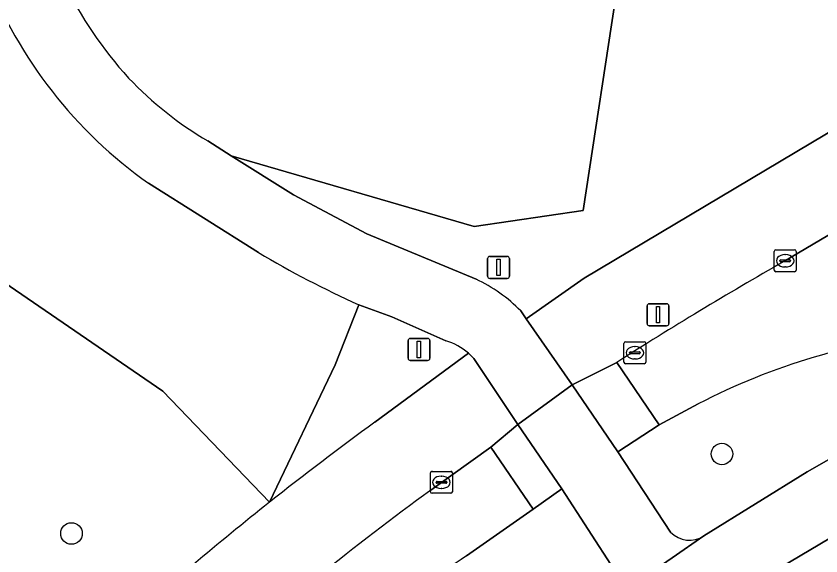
# Model space of a CAD drawing. Extents: x 155275 to 156265, y 382654 to 383635.
# Drawn here: x 155701.32 to 155737.96, y 383160.47 to 383185.04 of the extents above; entities that cross this region are included whole.
import ezdxf

# ---------------------------------------------------------------- set-up
doc = ezdxf.new("R2010")
doc.units = 0
for name, color, linetype in [('IMGEO_Berm_groen', 7, 'Continuous'), ('IMGEO_Boom', 7, 'Continuous'), ('IMGEO_Fietspad_gesloten', 7, 'Continuous'), ('IMGEO_Gemengd_bos', 7, 'Continuous'), ('IMGEO_Groenvoorziening', 7, 'Continuous'), ('IMGEO_Kolk', 7, 'Continuous'), ('IMGEO_Lichtmast', 7, 'Continuous'), ('IMGEO_Loofbos', 7, 'Continuous'), ('IMGEO_Rijbaan_lokaal_gesloten', 7, 'Continuous'), ('IMGEO_Verkeersbordpaal', 7, 'Continuous'), ('IMGEO_Voetpad_open', 7, 'Continuous')]:
    doc.layers.add(name, color=color, linetype=linetype)

msp = doc.modelspace()

# ---------------------------------------------------------------- linework, layer by layer
at = {"layer": 'IMGEO_Berm_groen'}
for points in [[(155732.625, 383161.384), (155737.33, 383164.295), (155746.768, 383169.687)], [(155732.364, 383167.39), (155730.587, 383166.445), (155728.709, 383165.209), (155731.113, 383161.55)], [(155748.833, 383167.37), (155746.38, 383166.026), (155736.122, 383159.946), (155734.364, 383158.688)], [(155728.554, 383159.826), (155726.162, 383163.532), (155724.848, 383162.608), (155721.816, 383160.475)]]:
    msp.add_lwpolyline(points, dxfattribs=at)
for centre, radius, start, end in [((155746.226, 383140.62), 30.146, 95.6996, 117.3756), ((155731.969, 383162.382), 1.194, 224.1564, 303.313), ((155749.774, 383119.802), 49.355, 124.5035, 134.9576)]:
    msp.add_arc(centre, radius, start, end, dxfattribs=at)
at = {"layer": 'IMGEO_Boom'}
for centre in [(155733.449, 383165.115), (155703.837, 383161.495)]:
    msp.add_circle(centre, 0.489, dxfattribs=at)
at = {"layer": 'IMGEO_Fietspad_gesloten'}
for points in [[(155722.257, 383173.065), (155717.284, 383175.138), (155713.945, 383176.906), (155711.113, 383178.69), (155710.048, 383179.361)], [(155707.347, 383177.433), (155712.346, 383174.287)], [(155716.917, 383171.91), (155718.421, 383171.351), (155720.873, 383170.27)], [(155721.907, 383169.697), (155722.149, 383169.453), (155724.151, 383166.452), (155726.633, 383168.257), (155724.536, 383171.272), (155724.288, 383171.628)], [(155728.709, 383165.209), (155726.633, 383168.257), (155724.151, 383166.452), (155726.162, 383163.532), (155728.554, 383159.826)], [(155731.113, 383161.55), (155728.709, 383165.209)], [(155728.121, 383158.274), (155731.183, 383160.388), (155732.625, 383161.384)]]:
    msp.add_lwpolyline(points, dxfattribs=at)
msp.add_lwpolyline([(155734.364, 383158.688), (155736.122, 383159.946), (155746.38, 383166.026), (155748.833, 383167.37), (155754.161, 383169.392), (155752.458, 383171.919), (155746.768, 383169.687), (155737.33, 383164.295), (155732.625, 383161.384), (155731.183, 383160.388), (155728.121, 383158.274), (155725.286, 383156.112), (155721.101, 383152.757), (155713.276, 383146.158), (155713.119, 383146.004), (155709.446, 383142.395), (155711.139, 383139.825), (155715.259, 383143.736), (155717.169, 383145.467), (155724.569, 383151.507), (155729.564, 383155.479), (155729.772, 383155.623), (155731.403, 383156.712)], close=True, dxfattribs=at)
for centre, radius, start, end in [((155720.048, 383194.637), 18.42, 189.5816, 222.3603), ((155719.407, 383194.478), 20.88, 201.2596, 234.7186), ((155718.234, 383193.387), 16.24, 223.4125, 239.7299), ((155734.686, 383211.664), 43.545, 239.1332, 245.9163), ((155719.438, 383166.927), 6.754, 44.1054, 65.3332), ((155720.092, 383167.641), 2.743, 48.5618, 73.4514), ((155731.969, 383162.382), 1.194, 224.1564, 303.313)]:
    msp.add_arc(centre, radius, start, end, dxfattribs=at)
at = {"layer": 'IMGEO_Gemengd_bos'}
for points in [[(155638.354, 383264.775), (155639.197, 383263.636), (155646.696, 383257.021), (155654.699, 383254.352), (155656.556, 383235.653), (155660.593, 383231.109), (155668.02, 383227.503), (155671.061, 383217.227), (155677.612, 383213.971), (155684.929, 383206.792), (155680.581, 383201.856), (155690.881, 383188.232), (155700.213, 383173.291), (155708, 383167.974), (155712.849, 383162.916), (155715.835, 383169.166), (155716.917, 383171.91)], [(155712.346, 383174.287), (155707.347, 383177.433)]]:
    msp.add_lwpolyline(points, dxfattribs=at)
for centre, radius, start, end in [((155719.407, 383194.478), 20.88, 201.2596, 234.7186), ((155734.686, 383211.664), 43.545, 239.1332, 245.9163)]:
    msp.add_arc(centre, radius, start, end, dxfattribs=at)
at = {"layer": 'IMGEO_Groenvoorziening'}
for points in [[(155724.288, 383171.628), (155724.536, 383171.272), (155727.184, 383173.115), (155741.62, 383181.726), (155659.414, 383301.908), (155653.216, 383310.97)], [(155712.849, 383162.916), (155708, 383167.974), (155700.213, 383173.291), (155690.881, 383188.232), (155680.581, 383201.856), (155684.929, 383206.792), (155677.612, 383213.971), (155671.061, 383217.227), (155668.02, 383227.503), (155660.593, 383231.109), (155656.556, 383235.653), (155654.699, 383254.352), (155646.696, 383257.021), (155639.197, 383263.636), (155638.354, 383264.775)], [(155728.723, 383186.646), (155727.137, 383176.194), (155722.162, 383175.473), (155711.113, 383178.69), (155713.945, 383176.906), (155717.284, 383175.138), (155722.257, 383173.065)], [(155720.873, 383170.27), (155718.421, 383171.351), (155716.917, 383171.91), (155715.835, 383169.166), (155712.849, 383162.916)], [(155717.649, 383166.559), (155721.907, 383169.697)]]:
    msp.add_lwpolyline(points, dxfattribs=at)
for centre, radius, start, end in [((155719.438, 383166.927), 6.754, 44.1054, 65.3332), ((155720.092, 383167.641), 2.743, 48.5618, 73.4514), ((155803.75, 383048.128), 146.422, 126.01791, 128.37605), ((155805.975, 383045.588), 149.794, 128.43988, 130.15154)]:
    msp.add_arc(centre, radius, start, end, dxfattribs=at)
at = {"layer": 'IMGEO_Kolk'}
for p, q in [((155735.829, 383173.482), (155735.829, 383174.334)), ((155735.904, 383174.408), (155736.756, 383174.408)), ((155736.317, 383174.188), (155736.342, 383174.188)), ((155736.83, 383174.334), (155736.83, 383173.482)), ((155736.088, 383173.902), (155736.088, 383173.914)), ((155736.526, 383173.865), (155736.128, 383173.865)), ((155736.131, 383173.951), (155736.529, 383173.951)), ((155736.572, 383173.914), (155736.572, 383173.902)), ((155736.756, 383173.408), (155735.904, 383173.408)), ((155736.34, 383173.628), (155736.315, 383173.628)), ((155728.987, 383169.294), (155728.987, 383170.146)), ((155729.062, 383170.22), (155729.914, 383170.22)), ((155729.988, 383170.146), (155729.988, 383169.294)), ((155729.246, 383169.714), (155729.246, 383169.726)), ((155729.684, 383169.677), (155729.286, 383169.677)), ((155729.289, 383169.763), (155729.687, 383169.763)), ((155729.475, 383170), (155729.5, 383170)), ((155729.73, 383169.726), (155729.73, 383169.714)), ((155729.498, 383169.44), (155729.473, 383169.44)), ((155729.914, 383169.22), (155729.062, 383169.22)), ((155720.179, 383163.398), (155720.179, 383164.25)), ((155720.254, 383164.324), (155721.106, 383164.324)), ((155721.18, 383164.25), (155721.18, 383163.398)), ((155720.438, 383163.818), (155720.438, 383163.83)), ((155720.481, 383163.867), (155720.879, 383163.867)), ((155720.667, 383164.104), (155720.692, 383164.104)), ((155720.922, 383163.83), (155720.922, 383163.818)), ((155720.876, 383163.781), (155720.478, 383163.781)), ((155720.69, 383163.544), (155720.665, 383163.544)), ((155721.106, 383163.324), (155720.254, 383163.324))]:
    msp.add_line(p, q, dxfattribs=at)
for points in [[(155735.829, 383173.482), (155735.829, 383174.334)], [(155735.904, 383174.408), (155736.756, 383174.408)], [(155736.83, 383174.334), (155736.83, 383173.482)], [(155736.756, 383173.408), (155735.904, 383173.408)], [(155728.987, 383169.294), (155728.987, 383170.146)], [(155729.062, 383170.22), (155729.914, 383170.22)], [(155729.988, 383170.146), (155729.988, 383169.294)], [(155729.914, 383169.22), (155729.062, 383169.22)], [(155720.179, 383163.398), (155720.179, 383164.25)], [(155720.254, 383164.324), (155721.106, 383164.324)], [(155721.18, 383164.25), (155721.18, 383163.398)], [(155721.106, 383163.324), (155720.254, 383163.324)]]:
    msp.add_lwpolyline(points, dxfattribs=at)
for centre, radius, start, end in [((155735.906, 383174.332), 0.0765, 91.552, 178.448), ((155735.906, 383174.332), 0.0765, 91.552, 178.448), ((155736.754, 383174.332), 0.0765, 1.552, 88.448), ((155736.754, 383174.332), 0.0765, 1.552, 88.448), ((155736.128, 383173.911), 0.0403, 85.8775, 175.7526), ((155736.125, 383173.901), 0.0366, 178.938, 274.7102), ((155736.529, 383173.908), 0.043, 264.8664, 352.4533), ((155736.533, 383173.913), 0.0386, 1.7309, 96.639), ((155735.906, 383173.484), 0.0765, 181.552, 268.448), ((155735.906, 383173.484), 0.0765, 181.552, 268.448), ((155736.754, 383173.484), 0.0765, 271.552, 358.448), ((155736.754, 383173.484), 0.0765, 271.552, 358.448), ((155729.064, 383170.144), 0.0765, 91.552, 178.448), ((155729.064, 383170.144), 0.0765, 91.552, 178.448), ((155729.912, 383170.144), 0.0765, 1.552, 88.448), ((155729.912, 383170.144), 0.0765, 1.552, 88.448), ((155729.286, 383169.723), 0.0403, 85.8775, 175.7526), ((155729.283, 383169.713), 0.0366, 178.938, 274.7102), ((155729.687, 383169.72), 0.043, 264.8664, 352.4533), ((155729.691, 383169.725), 0.0386, 1.7309, 96.639), ((155729.064, 383169.296), 0.0765, 181.552, 268.448), ((155729.064, 383169.296), 0.0765, 181.552, 268.448), ((155729.912, 383169.296), 0.0765, 271.552, 358.448), ((155729.912, 383169.296), 0.0765, 271.552, 358.448), ((155720.256, 383164.248), 0.0765, 91.552, 178.448), ((155720.256, 383164.248), 0.0765, 91.552, 178.448), ((155721.104, 383164.248), 0.0765, 1.552, 88.448), ((155721.104, 383164.248), 0.0765, 1.552, 88.448), ((155720.478, 383163.827), 0.0403, 85.8775, 175.7526), ((155720.475, 383163.817), 0.0366, 178.938, 274.7102), ((155720.879, 383163.824), 0.043, 264.8664, 352.4533), ((155720.883, 383163.829), 0.0386, 1.7309, 96.639), ((155720.256, 383163.4), 0.0765, 181.552, 268.448), ((155720.256, 383163.4), 0.0765, 181.552, 268.448), ((155721.104, 383163.4), 0.0765, 271.552, 358.448), ((155721.104, 383163.4), 0.0765, 271.552, 358.448)]:
    msp.add_arc(centre, radius, start, end, dxfattribs=at)
for centre, major_axis, ratio, start_param, end_param in [((155736.316, 383173.908), (-0.387, 0.002), 0.722429, 4.712389, 7.853982), ((155736.341, 383173.908), (-0.39, 0.002), 0.717154, 1.570796, 4.712389), ((155729.474, 383169.72), (-0.387, 0.002), 0.722429, 4.712389, 7.853982), ((155729.499, 383169.72), (-0.39, 0.002), 0.717154, 1.570796, 4.712389), ((155720.666, 383163.824), (-0.387, 0.002), 0.722429, 4.712389, 7.853982), ((155720.691, 383163.824), (-0.39, 0.002), 0.717154, 1.570796, 4.712389)]:
    msp.add_ellipse(centre, major_axis=major_axis, ratio=ratio, start_param=start_param, end_param=end_param, dxfattribs=at)
at = {"layer": 'IMGEO_Lichtmast'}
for p, q in [((155730.043, 383171.053), (155730.043, 383171.853)), ((155730.043, 383171.853), (155730.043, 383171.053)), ((155730.143, 383171.953), (155730.933, 383171.953)), ((155730.933, 383171.953), (155730.143, 383171.953)), ((155731.033, 383171.853), (155731.033, 383171.053)), ((155731.033, 383171.053), (155731.033, 383171.853)), ((155730.933, 383170.953), (155730.143, 383170.953)), ((155730.143, 383170.953), (155730.933, 383170.953))]:
    msp.add_line(p, q, dxfattribs=at)
msp.add_lwpolyline([(155730.463, 383171.828), (155730.613, 383171.828), (155730.613, 383171.078), (155730.463, 383171.078), (155730.463, 383171.828)], dxfattribs=at)
for centre, start, end in [((155730.143, 383171.853), 90, 180), ((155730.143, 383171.853), 90, 180), ((155730.933, 383171.853), 0, 90), ((155730.933, 383171.853), 360, 90), ((155730.143, 383171.053), 180, 270), ((155730.143, 383171.053), 180, 270), ((155730.933, 383171.053), 270, 0), ((155730.933, 383171.053), 270, 0)]:
    msp.add_arc(centre, 0.1, start, end, dxfattribs=at)
at = {"layer": 'IMGEO_Loofbos'}
msp.add_lwpolyline([(155710.048, 383179.361), (155711.113, 383178.69), (155722.162, 383175.473), (155727.137, 383176.194), (155728.723, 383186.646), (155722.016, 383196.56), (155713.872, 383208.237), (155684.729, 383250.992), (155668.129, 383275.492), (155648.012, 383304.606)], dxfattribs=at)
for centre, radius, start, end in [((155720.048, 383194.637), 18.42, 189.5816, 222.3603), ((155718.234, 383193.387), 16.24, 223.4125, 239.7299)]:
    msp.add_arc(centre, radius, start, end, dxfattribs=at)
at = {"layer": 'IMGEO_Rijbaan_lokaal_gesloten'}
for points in [[(155740.346, 383176.288), (155736.272, 383173.874)], [(155728.664, 383169.283), (155730.587, 383166.445), (155732.364, 383167.39)], [(155721.816, 383160.475), (155724.848, 383162.608), (155722.923, 383165.428), (155720.192, 383163.468)]]:
    msp.add_lwpolyline(points, dxfattribs=at)
for points in [[(155728.664, 383169.283), (155726.633, 383168.257), (155728.709, 383165.209), (155730.587, 383166.445)], [(155724.151, 383166.452), (155722.923, 383165.428), (155724.848, 383162.608), (155726.162, 383163.532)]]:
    msp.add_lwpolyline(points, close=True, dxfattribs=at)
for centre, radius, start, end in [((155821.877, 383023.414), 173.108, 119.63792, 122.57932), ((155746.226, 383140.62), 30.146, 95.6996, 117.3756), ((155817.326, 383031.119), 164.169, 126.27579, 130.77736), ((155749.774, 383119.802), 49.355, 124.5035, 134.9576)]:
    msp.add_arc(centre, radius, start, end, dxfattribs=at)
at = {"layer": 'IMGEO_Verkeersbordpaal'}
for p, q in [((155722.881, 383174.108), (155723.671, 383174.108)), ((155723.671, 383174.108), (155722.881, 383174.108)), ((155722.781, 383173.208), (155722.781, 383174.008)), ((155722.781, 383174.008), (155722.781, 383173.208)), ((155723.771, 383174.008), (155723.771, 383173.208)), ((155723.771, 383173.208), (155723.771, 383174.008)), ((155723.671, 383173.108), (155722.881, 383173.108)), ((155722.881, 383173.108), (155723.671, 383173.108)), ((155719.162, 383169.472), (155719.162, 383170.272)), ((155719.162, 383170.272), (155719.162, 383169.472)), ((155719.262, 383170.372), (155720.052, 383170.372)), ((155720.052, 383170.372), (155719.262, 383170.372)), ((155720.152, 383170.272), (155720.152, 383169.472)), ((155720.152, 383169.472), (155720.152, 383170.272)), ((155720.052, 383169.372), (155719.262, 383169.372)), ((155719.262, 383169.372), (155720.052, 383169.372))]:
    msp.add_line(p, q, dxfattribs=at)
for points in [[(155723.201, 383173.983), (155723.351, 383173.983), (155723.351, 383173.233), (155723.201, 383173.233), (155723.201, 383173.983)], [(155719.582, 383170.247), (155719.732, 383170.247), (155719.732, 383169.497), (155719.582, 383169.497), (155719.582, 383170.247)]]:
    msp.add_lwpolyline(points, dxfattribs=at)
for centre, start, end in [((155722.881, 383174.008), 90, 180), ((155722.881, 383174.008), 90, 180), ((155723.671, 383174.008), 0, 90), ((155723.671, 383174.008), 360, 90), ((155722.881, 383173.208), 180, 270), ((155722.881, 383173.208), 180, 270), ((155723.671, 383173.208), 270, 0), ((155723.671, 383173.208), 270, 0), ((155719.262, 383170.272), 90, 180), ((155719.262, 383170.272), 90, 180), ((155720.052, 383170.272), 0, 90), ((155720.052, 383170.272), 360, 90), ((155719.262, 383169.472), 180, 270), ((155719.262, 383169.472), 180, 270), ((155720.052, 383169.472), 270, 0), ((155720.052, 383169.472), 270, 0)]:
    msp.add_arc(centre, 0.1, start, end, dxfattribs=at)
at = {"layer": 'IMGEO_Voetpad_open'}
for points in [[(155742.144, 383180.959), (155741.62, 383181.726), (155727.184, 383173.115), (155724.536, 383171.272), (155726.633, 383168.257), (155728.664, 383169.283)], [(155736.272, 383173.874), (155740.346, 383176.288)], [(155720.192, 383163.468), (155722.923, 383165.428), (155724.151, 383166.452), (155722.149, 383169.453), (155721.907, 383169.697), (155717.649, 383166.559)]]:
    msp.add_lwpolyline(points, dxfattribs=at)
for centre, radius, start, end in [((155821.877, 383023.414), 173.108, 119.63792, 122.57932), ((155803.75, 383048.128), 146.422, 126.01791, 128.37605), ((155817.326, 383031.119), 164.169, 126.27579, 130.77736), ((155805.975, 383045.588), 149.794, 128.43988, 130.15154)]:
    msp.add_arc(centre, radius, start, end, dxfattribs=at)

doc.saveas('drawing.dxf')
